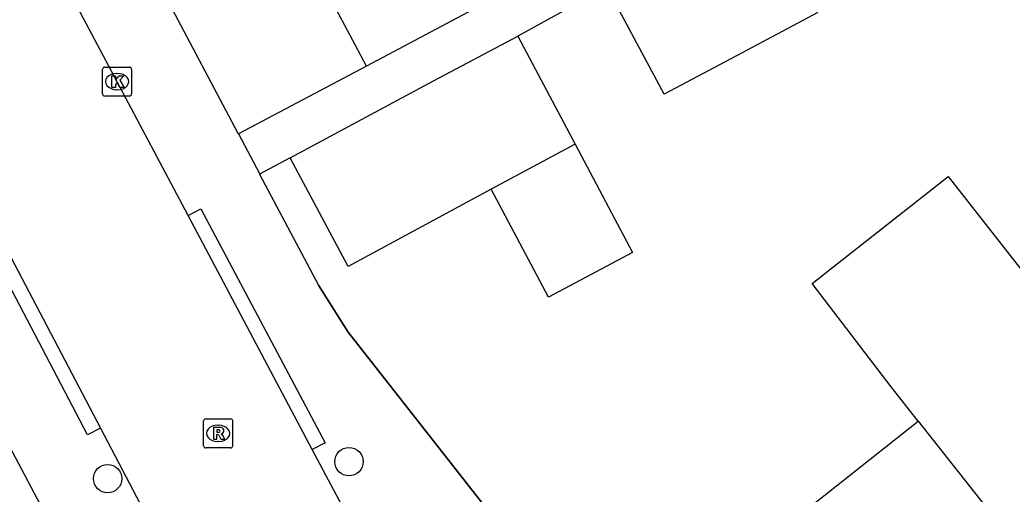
# Model space of a CAD drawing. Extents: x 157321 to 158827, y 386650 to 388532.
# Drawn here: x 157729.67 to 157763.86, y 387582.49 to 387598.84 of the extents above; entities that cross this region are included whole.
import ezdxf

# ---------------------------------------------------------------- set-up
doc = ezdxf.new("R2010")
doc.units = 0
for name, color, linetype in [('IMGEO_Boom', 7, 'Continuous'), ('IMGEO_Kolk', 7, 'Continuous'), ('IMGEO_Muur', 7, 'Continuous'), ('IMGEO_Pand', 7, 'Continuous'), ('IMGEO_Rijbaan_lokaal_open', 7, 'Continuous'), ('IMGEO_Rioolput', 7, 'Continuous'), ('IMGEO_Voetpad_open', 7, 'Continuous')]:
    doc.layers.add(name, color=color, linetype=linetype)

msp = doc.modelspace()

# ---------------------------------------------------------------- linework, layer by layer
at = {"layer": 'IMGEO_Boom'}
for centre in [(157741.01, 387583.608), (157732.692, 387583.024)]:
    msp.add_circle(centre, 0.489, dxfattribs=at)
at = {"layer": 'IMGEO_Kolk'}
for p, q in [((157732.517, 387596.28), (157732.517, 387597.132)), ((157732.592, 387597.206), (157733.444, 387597.206)), ((157733.518, 387597.132), (157733.518, 387596.28)), ((157733.005, 387596.986), (157733.03, 387596.986)), ((157733.028, 387596.426), (157733.003, 387596.426)), ((157733.444, 387596.206), (157732.592, 387596.206))]:
    msp.add_line(p, q, dxfattribs=at)
for points in [[(157732.517, 387596.28), (157732.517, 387597.132)], [(157732.592, 387597.206), (157733.444, 387597.206)], [(157733.518, 387597.132), (157733.518, 387596.28)], [(157732.838, 387596.906), (157732.961, 387596.906), (157732.961, 387596.755), (157733.091, 387596.906), (157733.255, 387596.906), (157733.109, 387596.755), (157733.262, 387596.506), (157733.11, 387596.506), (157733.025, 387596.67), (157732.961, 387596.603), (157732.961, 387596.506), (157732.838, 387596.506), (157732.838, 387596.906)], [(157733.444, 387596.206), (157732.592, 387596.206)]]:
    msp.add_lwpolyline(points, dxfattribs=at)
for centre, start, end in [((157732.594, 387597.13), 91.552, 178.448), ((157732.594, 387597.13), 91.552, 178.448), ((157733.442, 387597.13), 1.552, 88.448), ((157733.442, 387597.13), 1.552, 88.448), ((157732.594, 387596.282), 181.552, 268.448), ((157732.594, 387596.282), 181.552, 268.448), ((157733.442, 387596.282), 271.552, 358.448), ((157733.442, 387596.282), 271.552, 358.448)]:
    msp.add_arc(centre, 0.0765, start, end, dxfattribs=at)
for centre, major_axis, ratio, start_param, end_param in [((157733.004, 387596.706), (-0.387, 0.002), 0.722429, 4.712389, 7.853982), ((157733.029, 387596.706), (-0.39, 0.002), 0.717154, 1.570796, 4.712389)]:
    msp.add_ellipse(centre, major_axis=major_axis, ratio=ratio, start_param=start_param, end_param=end_param, dxfattribs=at)
at = {"layer": 'IMGEO_Muur'}
msp.add_lwpolyline([(157749.094, 387577.728), (157740.98, 387588.074), (157739.961, 387589.687)], dxfattribs=at)
at = {"layer": 'IMGEO_Pand'}
for points in [[(157741.611, 387597.243), (157738.8, 387602.537), (157738.734, 387602.661)], [(157749.074, 387601.207), (157746.027, 387599.589), (157741.611, 387597.243)], [(157757.164, 387599.086), (157754.366, 387597.597), (157751.867, 387596.268), (157749.895, 387599.976)], [(157738.98, 387594.079), (157743.925, 387596.73), (157746.825, 387598.27)], [(157746.825, 387598.27), (157748.803, 387594.545)], [(157748.803, 387594.545), (157750.781, 387590.82), (157747.881, 387589.28), (157745.903, 387593.005)], [(157748.803, 387594.545), (157745.903, 387593.005)], [(157745.903, 387593.005), (157740.984, 387590.338), (157738.98, 387594.079)], [(157760.626, 387585.007), (157759.693, 387586.184), (157756.965, 387589.746), (157761.65, 387593.437), (157764.416, 387589.926)], [(157755.945, 387581.298), (157756.156, 387581.465), (157760.626, 387585.007)], [(157760.626, 387585.007), (157765.88, 387578.337)]]:
    msp.add_lwpolyline(points, dxfattribs=at)
at = {"layer": 'IMGEO_Rijbaan_lokaal_open'}
for points in [[(157735.466, 387592.089), (157729.998, 387602.392), (157713.019, 387634.314), (157706.841, 387645.947), (157703.178, 387652.824)], [(157727.511, 387594.161), (157732.446, 387584.764)], [(157739.744, 387584.027), (157735.466, 387592.089)], [(157732.446, 387584.764), (157733.945, 387581.909), (157734.292, 387581.255)], [(157740.957, 387581.742), (157739.744, 387584.027)]]:
    msp.add_lwpolyline(points, dxfattribs=at)
at = {"layer": 'IMGEO_Rioolput'}
for p, q in [((157736, 387584.158), (157736, 387585.01)), ((157736.075, 387585.084), (157736.927, 387585.084)), ((157736.488, 387584.864), (157736.513, 387584.864)), ((157737.001, 387585.01), (157737.001, 387584.158)), ((157736.927, 387584.084), (157736.075, 387584.084)), ((157736.511, 387584.304), (157736.486, 387584.304))]:
    msp.add_line(p, q, dxfattribs=at)
for points in [[(157736, 387584.158), (157736, 387585.01)], [(157736.075, 387585.084), (157736.927, 387585.084)], [(157736.589, 387584.782), (157736.337, 387584.784), (157736.337, 387584.384)], [(157737.001, 387585.01), (157737.001, 387584.158)], [(157736.337, 387584.384), (157736.461, 387584.384), (157736.461, 387584.546), (157736.472, 387584.546)], [(157736.515, 387584.703), (157736.461, 387584.703), (157736.461, 387584.622)], [(157736.461, 387584.622), (157736.513, 387584.622)], [(157736.519, 387584.517), (157736.59, 387584.384), (157736.73, 387584.384), (157736.665, 387584.51)], [(157736.927, 387584.084), (157736.075, 387584.084)]]:
    msp.add_lwpolyline(points, dxfattribs=at)
for centre, radius, start, end in [((157736.077, 387585.008), 0.0765, 91.552, 178.448), ((157736.077, 387585.008), 0.0765, 91.552, 178.448), ((157736.588, 387584.672), 0.109, 350.3612, 89.416), ((157736.925, 387585.008), 0.0765, 1.552, 88.448), ((157736.925, 387585.008), 0.0765, 1.552, 88.448), ((157736.471, 387584.493), 0.0533, 26.0293, 88.6989), ((157736.497, 387584.811), 0.19, 274.7715, 282.9687), ((157736.521, 387584.607), 0.0964, 77.0061, 93.1865), ((157736.535, 387584.664), 0.0378, 276.6634, 79.6772), ((157736.586, 387584.672), 0.112, 277.5842, 350.9817), ((157736.57, 387584.457), 0.108, 29.5134, 73.7905), ((157736.077, 387584.16), 0.0765, 181.552, 268.448), ((157736.077, 387584.16), 0.0765, 181.552, 268.448), ((157736.925, 387584.16), 0.0765, 271.552, 358.448), ((157736.925, 387584.16), 0.0765, 271.552, 358.448)]:
    msp.add_arc(centre, radius, start, end, dxfattribs=at)
for centre, major_axis, ratio, start_param, end_param in [((157736.487, 387584.584), (-0.387, 0.002), 0.722429, 4.712389, 7.853982), ((157736.512, 387584.584), (-0.39, 0.002), 0.717154, 1.570796, 4.712389)]:
    msp.add_ellipse(centre, major_axis=major_axis, ratio=ratio, start_param=start_param, end_param=end_param, dxfattribs=at)
at = {"layer": 'IMGEO_Voetpad_open'}
for points in [[(157705.154, 387655.407), (157705.212, 387655.297), (157737.182, 387594.934), (157737.199, 387594.901)], [(157749.895, 387599.976), (157746.825, 387598.27)], [(157741.611, 387597.243), (157737.199, 387594.901)], [(157737.199, 387594.901), (157737.92, 387593.54), (157737.93, 387593.521)], [(157732.446, 387584.764), (157732.004, 387584.532), (157727.069, 387593.929), (157727.511, 387594.161)], [(157738.98, 387594.079), (157737.93, 387593.521)], [(157737.93, 387593.521), (157739.961, 387589.687), (157740.98, 387588.074), (157749.094, 387577.728), (157757.353, 387567.196)], [(157735.466, 387592.089), (157735.907, 387592.323), (157740.185, 387584.261), (157739.744, 387584.027)], [(157728.437, 387585.765), (157731.431, 387580.114), (157730.809, 387577.363), (157746.726, 387556.998), (157749.611, 387553.306)]]:
    msp.add_lwpolyline(points, dxfattribs=at)

doc.saveas('drawing.dxf')
